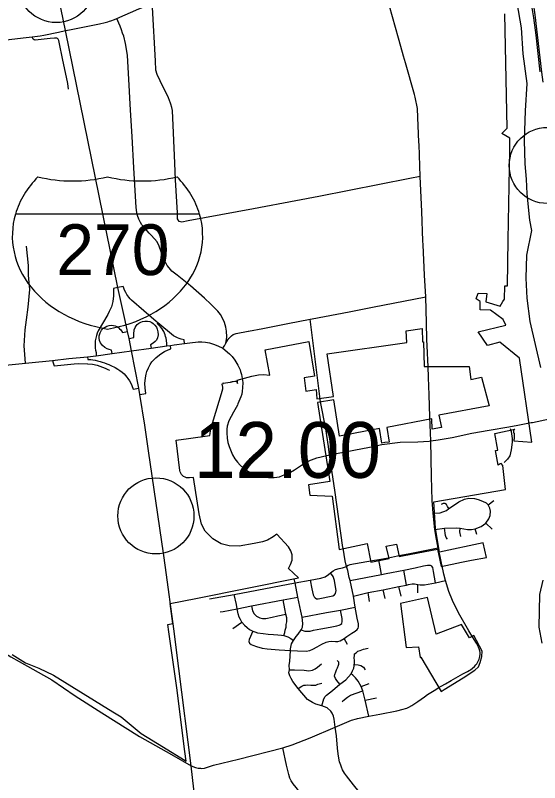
# Model space of a CAD drawing. Extents: x 1729596 to 1934326, y 644115 to 911751.
# Drawn here: x 1791519 to 1801847, y 732627 to 747751 of the extents above; entities that cross this region are included whole.
import ezdxf

# ---------------------------------------------------------------- set-up
doc = ezdxf.new("R2010")
doc.units = 0
for name, color, linetype in [('Default', 7, 'Continuous'), ('GM_X_City_Street', 7, 'Continuous'), ('GM_X_Corporation', 7, 'Continuous'), ('GM_X_County_Road', 7, 'Continuous'), ('GM_X_Interchange_Ramps', 7, 'Continuous'), ('GM_X_Interstate_Route', 7, 'Continuous'), ('GM_X_Interstate_Shield', 7, 'Continuous'), ('GM_X_Township', 7, 'Continuous'), ('GM_X_Township_Road', 7, 'Continuous'), ('GM_X_US_Route', 7, 'Continuous')]:
    doc.layers.add(name, color=color, linetype=linetype)

msp = doc.modelspace()

# ---------------------------------------------------------------- linework, layer by layer
at = {"layer": 'Default'}
for centre in [(1792324, 748359), (1801998, 744792), (1794288, 737885)]:
    msp.add_circle(centre, 750, dxfattribs=at)
at = {"layer": 'GM_X_City_Street'}
for points in [[(1793374, 747634), (1793400, 747642), (1793472, 747670), (1793516, 747689), (1793952, 747876), (1794204, 747978), (1794294, 748003), (1795543, 748220), (1796370, 748366), (1797663, 748592), (1798002, 748652), (1798502, 748740), (1798638, 748768)], [(1794568, 746042), (1794564, 746055), (1794527, 746142), (1794429, 746333), (1794311, 746584), (1794286, 746671), (1794283, 746857), (1794221, 747904), (1794204, 747978)], [(1792510, 747451), (1792586, 747466), (1793178, 747586), (1793286, 747608), (1793344, 747625), (1793374, 747634)], [(1795663, 741290), (1795678, 741361), (1795683, 741414), (1795679, 741527), (1795668, 741602), (1795639, 741699), (1795602, 741783), (1795561, 741853), (1795507, 741919), (1795370, 742058), (1795243, 742175), (1794967, 742417), (1794706, 742627), (1794600, 742710), (1794548, 742777), (1794511, 742823), (1794469, 742896), (1794397, 743073), (1794350, 743203), (1794310, 743288), (1794261, 743343), (1794192, 743419), (1794155, 743455), (1794083, 743543), (1794013, 743621), (1793984, 743671), (1793952, 743733), (1793927, 743805), (1793912, 743865), (1793901, 743964), (1793856, 744742), (1793822, 745363), (1793790, 745884), (1793756, 746495), (1793742, 746723), (1793729, 746966), (1793691, 747195), (1793654, 747341), (1793633, 747400), (1793607, 747468), (1793582, 747538), (1793558, 747598), (1793516, 747689)], [(1792082, 747361), (1792368, 747419), (1792510, 747451)], [(1788984, 747019), (1789748, 747100), (1791053, 747236), (1791674, 747305), (1791851, 747324), (1792005, 747346), (1792082, 747361)], [(1792564, 746295), (1792551, 746406), (1792450, 746901), (1792389, 747191), (1792375, 747252), (1792372, 747269), (1792364, 747280), (1792351, 747293), (1792338, 747298), (1792320, 747302), (1792289, 747303), (1792202, 747294), (1791910, 747261), (1791887, 747267), (1791867, 747281), (1791856, 747308), (1791851, 747324)], [(1799165, 746949), (1799082, 747255), (1799068, 747304)], [(1799549, 743305), (1799525, 743884), (1799496, 744577), (1799472, 745204), (1799470, 745250)], [(1799496, 744577), (1799289, 744537)], [(1791719, 740894), (1791693, 741238), (1791715, 741554), (1791737, 741750), (1791769, 742000), (1791802, 742349), (1791780, 742632), (1791780, 742818), (1791737, 743199)], [(1795616, 741203), (1795636, 741236), (1795663, 741290), (1795705, 741352), (1795726, 741382), (1795748, 741410), (1795761, 741423)], [(1792575, 740984), (1792943, 741023), (1793111, 741042), (1793423, 741084), (1793807, 741137), (1794194, 741191), (1794500, 741239), (1794577, 741246), (1794650, 741255), (1794852, 741283), (1795006, 741303), (1795067, 741309), (1795123, 741314), (1795192, 741315), (1795267, 741308), (1795345, 741293), (1795422, 741272), (1795505, 741238), (1795608, 741189), (1795616, 741203)], [(1795608, 741189), (1795735, 741080), (1795787, 741024), (1795844, 740955), (1795905, 740857), (1795947, 740763), (1795955, 740734)], [(1799686, 739836), (1799686, 739837), (1799668, 740268), (1799655, 740610), (1799648, 740830), (1799643, 740956), (1799637, 741097)], [(1785644, 740199), (1786132, 740262), (1786526, 740311), (1786898, 740356), (1787185, 740392), (1787465, 740426), (1788258, 740523), (1789260, 740650), (1790792, 740800), (1791719, 740894), (1791786, 740901)], [(1791786, 740901), (1792249, 740949), (1792575, 740984)], [(1792249, 740949), (1792266, 740900), (1792287, 740842), (1792680, 740880), (1792769, 740889), (1792938, 740884)], [(1792938, 740884), (1792945, 740884), (1793040, 740874), (1793130, 740856), (1793290, 740797), (1793344, 740773), (1793376, 740755)], [(1795955, 740734), (1795974, 740669), (1795997, 740511), (1795995, 740409), (1795989, 740343), (1795979, 740286), (1795963, 740232), (1795903, 740091), (1795892, 740070)], [(1797523, 740183), (1797520, 740200), (1797516, 740235)], [(1795892, 740070), (1795814, 739927), (1795724, 739761), (1795689, 739652), (1795682, 739594), (1795682, 739520), (1795691, 739416), (1795707, 739330), (1795733, 739250), (1795796, 739091), (1795843, 739007), (1795893, 738943), (1795951, 738888), (1796013, 738827), (1796101, 738765), (1796186, 738727), (1796328, 738676), (1796450, 738646), (1796505, 738641), (1796619, 738639), (1796722, 738657), (1796784, 738678), (1796916, 738736), (1796940, 738750)], [(1801677, 739723), (1801706, 739729), (1802039, 739796), (1802137, 739815), (1802139, 739816)], [(1801264, 739609), (1801286, 739547), (1801303, 739411), (1801309, 739337), (1801286, 739190), (1801258, 739072), (1801212, 739000), (1801146, 738935)], [(1796940, 738750), (1797017, 738793), (1797153, 738883), (1797265, 738949), (1797300, 738970), (1797458, 739032), (1797655, 739076), (1797706, 739086)], [(1799747, 737936), (1799887, 737946), (1800011, 737994), (1800061, 738029), (1800172, 738101), (1800255, 738162), (1800366, 738216), (1800452, 738233), (1800563, 738231), (1800636, 738210), (1800722, 738178), (1800792, 738141), (1800833, 738105)], [(1800833, 738105), (1800943, 738188)], [(1799783, 737618), (1799973, 737646), (1800212, 737649), (1800280, 737640), (1800426, 737618), (1800508, 737615), (1800577, 737632), (1800694, 737673), (1800787, 737744), (1800849, 737826), (1800875, 737895), (1800881, 737978), (1800866, 738039), (1800833, 738105)], [(1800061, 738029), (1800035, 738072), (1800009, 738108), (1799982, 738127), (1799949, 738128), (1799910, 738112)], [(1800787, 737744), (1800911, 737622)], [(1800031, 737424), (1800004, 737458), (1799991, 737499), (1799973, 737646)], [(1800295, 737478), (1800274, 737569), (1800280, 737640)], [(1800612, 737516), (1800577, 737632)], [(1798045, 736887), (1798016, 736998), (1797975, 737251)], [(1798557, 736998), (1798218, 736940), (1798110, 736918), (1798075, 736905), (1798045, 736887)], [(1798733, 736729), (1798709, 736844), (1798679, 737019)], [(1799073, 737095), (1799048, 737091), (1798867, 737055)], [(1797031, 736564), (1797328, 736616), (1797540, 736660), (1797624, 736681), (1797687, 736727), (1797724, 736760), (1797778, 736801), (1797827, 736830), (1797895, 736851), (1797962, 736862), (1798006, 736873), (1798045, 736887)], [(1798252, 735645), (1798270, 735675), (1798279, 735699), (1798282, 735732), (1798277, 735755), (1798254, 735869), (1798211, 736086), (1798177, 736306), (1798112, 736612), (1798095, 736673), (1798069, 736806), (1798045, 736887)], [(1798112, 736612), (1798733, 736729), (1798823, 736751), (1799170, 736818), (1799398, 736861), (1799557, 736899), (1799638, 736911), (1799690, 736917), (1799717, 736902)], [(1799227, 736523), (1799170, 736818)], [(1799795, 736566), (1799758, 736787), (1799748, 736827), (1799740, 736870), (1799717, 736902)], [(1800494, 735551), (1800455, 735618), (1800249, 735973), (1800132, 736217), (1800061, 736396), (1799991, 736610), (1799957, 736739), (1799918, 736926), (1799912, 736953)], [(1797328, 736616), (1797362, 736447), (1797383, 736332), (1797403, 736292), (1797425, 736269), (1797454, 736253), (1797487, 736252), (1797770, 736310), (1797803, 736329), (1797823, 736353), (1797836, 736414), (1797823, 736489), (1797803, 736611), (1797777, 736689), (1797724, 736760)], [(1795345, 736249), (1795832, 736336), (1797031, 736564)], [(1797820, 733723), (1797802, 733878), (1797787, 733940), (1797761, 733998), (1797737, 734036), (1797662, 734099), (1797556, 734140), (1797441, 734173), (1797373, 734207), (1797273, 734267), (1797093, 734482), (1796983, 734618), (1796950, 734682), (1796927, 734733), (1796909, 734795), (1796920, 734854), (1796916, 734942), (1796925, 735014), (1796936, 735234), (1796937, 735265), (1796962, 735366), (1796997, 735432), (1797048, 735506), (1797092, 735556), (1797150, 735638), (1797175, 735693), (1797181, 735767), (1797167, 735892), (1797142, 736010), (1797081, 736283), (1797031, 736564), (1797012, 736647)], [(1798177, 736306), (1798467, 736374), (1798762, 736430), (1799076, 736493), (1799227, 736523), (1799266, 736531), (1799333, 736545), (1799383, 736543), (1799445, 736533), (1799495, 736527), (1799576, 736529), (1799795, 736566), (1799991, 736610)], [(1799448, 736367), (1799445, 736414), (1799445, 736533)], [(1798495, 736200), (1798467, 736374)], [(1798801, 736256), (1798762, 736430)], [(1799121, 736304), (1799076, 736493)], [(1795614, 736004), (1795891, 736051), (1796170, 736110), (1796795, 736230), (1797081, 736283)], [(1795982, 735790), (1795952, 735840), (1795931, 735892), (1795908, 735957), (1795891, 736051), (1795873, 736137), (1795832, 736336)], [(1796805, 735529), (1796825, 735586), (1796837, 735635), (1796851, 735693), (1796857, 735743), (1796868, 735800), (1796865, 735873), (1796850, 735945), (1796828, 736051), (1796795, 736230)], [(1796170, 736110), (1796190, 736016), (1796221, 735958), (1796269, 735911), (1796337, 735874), (1796386, 735863), (1796454, 735866), (1796578, 735889), (1796688, 735914), (1796850, 735945)], [(1797167, 735892), (1797648, 735978), (1797926, 736030), (1798211, 736086)], [(1795553, 735993), (1795614, 736004)], [(1797150, 735638), (1797224, 735613), (1797267, 735610), (1797326, 735616), (1797394, 735631), (1797537, 735656), (1797719, 735690), (1797852, 735718), (1797898, 735733), (1797926, 735743), (1797948, 735764), (1797957, 735804), (1797960, 735863), (1797926, 736030)], [(1790451, 735756), (1790572, 735640), (1791432, 735108), (1791596, 735016)], [(1795802, 735665), (1795982, 735790)], [(1795982, 735790), (1796033, 735729), (1796084, 735688), (1796132, 735648), (1796195, 735615), (1796239, 735597), (1796291, 735582), (1796398, 735566), (1796497, 735556), (1796607, 735548), (1796691, 735544), (1796762, 735536), (1796805, 735529), (1796884, 735500), (1796944, 735467), (1796997, 735432)], [(1796195, 735615), (1796122, 735450), (1796117, 735412), (1796132, 735374), (1796162, 735353), (1796198, 735336), (1796271, 735308), (1796380, 735275), (1796482, 735262), (1796715, 735247), (1796936, 735234), (1797079, 735226), (1797249, 735216), (1797323, 735229), (1797376, 735256), (1797465, 735305), (1797558, 735355), (1797640, 735396), (1797695, 735411), (1797747, 735414), (1797825, 735407), (1797873, 735407), (1797917, 735422), (1797995, 735467), (1798050, 735508), (1798150, 735571), (1798216, 735615), (1798252, 735645)], [(1798064, 735353), (1797995, 735467)], [(1797556, 734140), (1797598, 734279), (1797622, 734323), (1797646, 734352), (1797764, 734443), (1797911, 734567), (1798027, 734653), (1798132, 734771), (1798163, 734833), (1798188, 734885), (1798196, 734929), (1798196, 734955), (1798197, 734975), (1798198, 735031), (1798196, 735091), (1798201, 735125), (1798201, 735166)], [(1798201, 735166), (1798234, 735188), (1798264, 735218), (1798310, 735234), (1798376, 735257), (1798468, 735276)], [(1791596, 735016), (1792240, 734652), (1792700, 734340), (1793224, 734005), (1793962, 733534), (1794593, 733184), (1794983, 732956), (1795071, 732926), (1795122, 732913), (1795164, 732910)], [(1797911, 734567), (1797849, 734644), (1797824, 734678), (1797806, 734727), (1797811, 734759), (1797832, 734811), (1797848, 734853), (1797867, 734893), (1797884, 734941), (1797890, 734963), (1797890, 734999), (1797861, 735034)], [(1796920, 734854), (1797020, 734853), (1797210, 734846), (1797298, 734833), (1797372, 734846), (1797423, 734873), (1797471, 734901), (1797551, 734969)], [(1798196, 734955), (1798272, 734949), (1798328, 734934), (1798374, 734904), (1798409, 734852)], [(1798483, 733938), (1798411, 734250), (1798362, 734434), (1798329, 734525), (1798273, 734625), (1798222, 734694), (1798164, 734743), (1798132, 734771)], [(1797093, 734482), (1797164, 734531), (1797201, 734549), (1797237, 734552), (1797275, 734556), (1797337, 734549), (1797393, 734550), (1797441, 734551), (1797478, 734567), (1797558, 734588)], [(1798329, 734525), (1798486, 734584)], [(1797960, 734224), (1798003, 734267), (1798061, 734313), (1798119, 734350), (1798362, 734434)], [(1798262, 733893), (1798483, 733938), (1798701, 733975), (1799035, 734046), (1799160, 734074), (1799202, 734087), (1799231, 734097), (1799268, 734116), (1799328, 734150), (1799447, 734228), (1799512, 734275), (1799581, 734322), (1799639, 734362), (1799771, 734446), (1799859, 734501), (1799906, 734528)], [(1798411, 734250), (1798634, 734300)], [(1797820, 733723), (1798141, 733860), (1798237, 733888), (1798262, 733893)], [(1795164, 732910), (1795182, 732909), (1795244, 732914), (1795424, 732970), (1795913, 733091), (1796785, 733312), (1796971, 733375), (1797324, 733510), (1797820, 733723)], [(1798935, 731665), (1798609, 732063), (1798293, 732448), (1798180, 732586), (1798086, 732702), (1798040, 732762), (1798005, 732814), (1797985, 732846), (1797966, 732881), (1797944, 732930), (1797929, 732971), (1797907, 733040), (1797889, 733110), (1797876, 733193), (1797862, 733309), (1797843, 733550), (1797820, 733723)], [(1797365, 732136), (1797191, 732352), (1797053, 732529), (1796991, 732603), (1796951, 732660), (1796927, 732713), (1796908, 732790), (1796860, 732969), (1796785, 733312)]]:
    msp.add_lwpolyline(points, dxfattribs=at)
at = {"layer": 'GM_X_Corporation'}
for points in [[(1801674, 748018), (1801725, 747703), (1801772, 747359), (1801849, 746636)], [(1791458, 735151), (1791718, 734992), (1791982, 734884), (1792270, 734745), (1793442, 734023), (1793602, 733927), (1793997, 733597), (1794437, 733326), (1794832, 733084), (1794885, 733054), (1794861, 733242), (1794699, 734497), (1794545, 735602), (1794525, 735745), (1794624, 735763), (1794570, 736161), (1795072, 736254), (1797098, 736664), (1796898, 736851), (1796940, 736926), (1796970, 737010), (1796975, 737119), (1796947, 737199), (1796900, 737273), (1796669, 737527), (1796601, 737474), (1796487, 737408), (1796389, 737373), (1796226, 737341), (1795929, 737286), (1795732, 737292), (1795571, 737335), (1795407, 737432), (1795257, 737587), (1795185, 737723), (1795137, 737924), (1795029, 738645), (1794951, 738634), (1794915, 738633), (1794889, 738637), (1794863, 738646), (1794833, 738663), (1794810, 738682), (1794791, 738704), (1794776, 738730), (1794767, 738751), (1794761, 738782), (1794687, 739379), (1794932, 739413), (1795353, 739472), (1795356, 739509), (1795364, 739564), (1795371, 739604), (1795380, 739643), (1795389, 739677), (1795400, 739714), (1795598, 740361), (1795600, 740370), (1795602, 740377), (1795603, 740384), (1795604, 740394), (1795605, 740401), (1795605, 740409), (1795604, 740415), (1795603, 740425), (1795596, 740483), (1795595, 740488), (1795593, 740491), (1795622, 740496), (1795614, 740501), (1795603, 740504), (1795756, 740523), (1795769, 740526), (1795782, 740529), (1795795, 740531), (1795811, 740534), (1795843, 740540), (1795853, 740541), (1795862, 740540), (1795869, 740537), (1795876, 740533), (1795883, 740527), (1795887, 740521), (1795889, 740516), (1795892, 740494), (1795895, 740520), (1795894, 740530), (1795892, 740542), (1795888, 740563), (1796176, 740637), (1796307, 740663), (1796408, 740671), (1796532, 740659), (1796442, 741158), (1797302, 741323), (1797412, 740638), (1797207, 740606), (1797242, 740342), (1797444, 740374), (1797459, 740191), (1797786, 740238), (1797664, 741078), (1799228, 741305), (1799220, 741530), (1799534, 741576), (1799542, 741316), (1799558, 741318), (1799575, 740830), (1800457, 740830), (1800493, 740571), (1800699, 740622), (1800850, 740057), (1799860, 739872), (1799911, 739627), (1799731, 739593), (1799723, 739796), (1798839, 739630), (1798886, 739338), (1798799, 739334), (1798737, 739318), (1798692, 739605), (1797903, 739457), (1797796, 740170), (1797469, 740123), (1797713, 738565), (1797296, 738495), (1797323, 738291), (1797759, 738271), (1797898, 737226), (1798449, 737341), (1798524, 736975), (1798882, 737045), (1798827, 737288), (1799026, 737330), (1799082, 737088), (1799179, 737105), (1799836, 737231), (1799906, 736887), (1800305, 736970), (1800508, 737011), (1800801, 737062), (1800735, 737351), (1799874, 737168), (1799795, 737644), (1799761, 738159), (1801173, 738406), (1801119, 738880), (1801089, 738921), (1801071, 738909), (1801032, 738885), (1800975, 739174), (1801024, 739183), (1800963, 739506), (1801356, 739592), (1801351, 739589), (1801346, 739585), (1801343, 739582), (1801339, 739577), (1801335, 739571), (1801333, 739567), (1801331, 739562), (1801330, 739557), (1801329, 739549), (1801329, 739546), (1801330, 739540), (1801331, 739535), (1801332, 739530), (1801335, 739524), (1801342, 739514), (1801343, 739495), (1801345, 739462), (1801344, 739422), (1801342, 739404), (1801341, 739386), (1801338, 739365), (1801694, 739338), (1801449, 740993), (1801066, 741306), (1800821, 741241), (1800636, 741516), (1801179, 741642), (1801130, 741758), (1800882, 741940), (1800674, 741946), (1800674, 742111), (1800596, 742166), (1800636, 742276), (1800810, 742267), (1800786, 742107), (1801071, 742020), (1801125, 742113), (1801155, 742156), (1801160, 742422), (1801214, 742421), (1801229, 743323), (1801259, 745100), (1801263, 745329), (1801105, 745419), (1801209, 745526), (1801161, 747779)]]:
    msp.add_lwpolyline(points, dxfattribs=at)
msp.add_lwpolyline([(1799215, 735290), (1799463, 735307), (1799493, 735096), (1799508, 735100), (1799905, 734427), (1799964, 734461), (1800338, 734694), (1800572, 734842), (1800640, 734911), (1800676, 734997), (1800706, 735114), (1800712, 735217), (1800549, 735530), (1800463, 735480), (1800309, 735744), (1799811, 735556), (1799640, 736275), (1799108, 736159)], close=True, dxfattribs=at)
at = {"layer": 'GM_X_County_Road'}
for points in [[(1799068, 747304), (1798831, 748151), (1798729, 748465), (1798714, 748516)], [(1799470, 745250), (1799463, 745414), (1799449, 745737), (1799441, 745913), (1799393, 746138), (1799379, 746190), (1799202, 746813), (1799165, 746949)], [(1799637, 741097), (1799627, 741366), (1799618, 741691), (1799603, 742203), (1799579, 742632), (1799552, 743225), (1799549, 743305)], [(1797364, 741767), (1798098, 741907), (1798557, 741999), (1799603, 742203)], [(1796113, 741527), (1796394, 741580), (1796886, 741676), (1797329, 741761), (1797364, 741767)], [(1797516, 740235), (1797329, 741761)], [(1795761, 741423), (1795775, 741437), (1795813, 741458), (1795866, 741479), (1796106, 741525), (1796113, 741527)], [(1797975, 737251), (1797973, 737264), (1797810, 738392), (1797706, 739086), (1797689, 739251), (1797637, 739603), (1797532, 740130), (1797523, 740183)], [(1799703, 739362), (1799686, 739836)], [(1801420, 739674), (1801677, 739723)], [(1799670, 739360), (1799703, 739362), (1799850, 739382), (1800126, 739432), (1800512, 739513), (1800852, 739578), (1801237, 739639), (1801420, 739674)], [(1797706, 739086), (1798496, 739242), (1798740, 739291), (1799100, 739335), (1799450, 739346), (1799670, 739360)], [(1799912, 736953), (1799878, 737120), (1799846, 737251), (1799802, 737499), (1799783, 737618), (1799747, 737936), (1799728, 738186), (1799717, 738661), (1799703, 739362)], [(1800456, 734839), (1800482, 734854), (1800522, 734882), (1800563, 734915), (1800593, 734947), (1800610, 734972), (1800624, 734993), (1800655, 735059), (1800669, 735113), (1800674, 735162), (1800674, 735194), (1800671, 735225), (1800658, 735266), (1800642, 735297), (1800600, 735374), (1800494, 735551)], [(1799906, 734528), (1799992, 734576), (1800104, 734642), (1800244, 734721), (1800336, 734772), (1800425, 734821), (1800456, 734839)]]:
    msp.add_lwpolyline(points, dxfattribs=at)
at = {"layer": 'GM_X_Interchange_Ramps'}
for points in [[(1794852, 741283), (1794845, 741357), (1794784, 741371), (1794746, 741383), (1794715, 741395), (1794686, 741408), (1794663, 741420), (1794636, 741436), (1794323, 741691), (1794295, 741714), (1793808, 742135), (1793780, 742165), (1793757, 742193), (1793735, 742223), (1793717, 742249), (1793693, 742290), (1793671, 742333), (1793654, 742374), (1793643, 742404), (1793541, 742384)], [(1793541, 742384), (1793451, 742366), (1793453, 742283), (1793452, 742216), (1793448, 742168), (1793438, 742109), (1793426, 742058), (1793410, 742006), (1793388, 741950), (1793370, 741911), (1793340, 741857), (1793152, 741532), (1793131, 741486), (1793115, 741441), (1793102, 741390), (1793093, 741336), (1793089, 741293), (1793089, 741240), (1793093, 741191), (1793100, 741151), (1793108, 741104), (1793111, 741042)], [(1793758, 741379), (1793852, 741398), (1793850, 741470), (1793861, 741553), (1793878, 741598), (1793899, 741631), (1793920, 741656), (1793952, 741683), (1793989, 741704), (1794026, 741718), (1794068, 741725), (1794120, 741724), (1794165, 741714), (1794205, 741695), (1794234, 741676), (1794270, 741642), (1794297, 741602), (1794313, 741564), (1794325, 741511), (1794334, 741451), (1794322, 741393), (1794300, 741349), (1794274, 741321), (1794237, 741287), (1794181, 741254), (1794194, 741191)], [(1794500, 741239), (1794501, 741285), (1794495, 741343), (1794487, 741387), (1794478, 741422), (1794469, 741452), (1794457, 741485), (1794443, 741517), (1794430, 741540), (1794413, 741569), (1794377, 741610), (1794313, 741679), (1794323, 741691)], [(1793423, 741084), (1793415, 741154), (1793369, 741163), (1793326, 741176), (1793281, 741207), (1793236, 741244), (1793198, 741295), (1793179, 741344), (1793172, 741388), (1793173, 741434), (1793188, 741491), (1793217, 741544), (1793252, 741583), (1793286, 741607), (1793323, 741625), (1793370, 741638), (1793415, 741642), (1793451, 741638), (1793486, 741629), (1793516, 741616), (1793549, 741596), (1793574, 741575), (1793595, 741552), (1793631, 741501), (1793727, 741520)], [(1793974, 740278), (1794087, 740299), (1794079, 740412), (1794073, 740493), (1794081, 740605), (1794095, 740677), (1794112, 740734), (1794141, 740805), (1794173, 740866), (1794207, 740919), (1794288, 741000), (1794328, 741036), (1794385, 741078), (1794457, 741124), (1794532, 741160), (1794583, 741179), (1794577, 741246)], [(1792943, 741023), (1792949, 740970), (1793003, 740965), (1793048, 740959), (1793091, 740952), (1793140, 740941), (1793193, 740928), (1793230, 740917), (1793277, 740902), (1793321, 740885), (1793360, 740869), (1793399, 740851), (1793487, 740807), (1793541, 740776), (1793575, 740753), (1793622, 740717), (1793660, 740682), (1793691, 740649), (1793715, 740621), (1793738, 740591), (1793767, 740547), (1793794, 740499), (1793814, 740456), (1793842, 740383), (1793952, 740404)]]:
    msp.add_lwpolyline(points, dxfattribs=at)
at = {"layer": 'GM_X_Interstate_Route'}
for points in [[(1793680, 741736), (1793541, 742384), (1792510, 747451), (1792028, 749783)], [(1794145, 739169), (1794072, 739672), (1793974, 740278), (1793952, 740404), (1793807, 741137), (1793758, 741379), (1793727, 741520), (1793680, 741736)], [(1794438, 737151), (1794145, 739169)], [(1794740, 734878), (1794642, 735660), (1794478, 736870), (1794438, 737151)], [(1795311, 729935), (1795293, 730422), (1795244, 730841), (1795239, 730931), (1795097, 731981), (1794983, 732956), (1794740, 734878)]]:
    msp.add_lwpolyline(points, dxfattribs=at)
at = {"layer": 'GM_X_Interstate_Shield'}
msp.add_line((1795148, 743834), (1791522, 743834), dxfattribs=at)
msp.add_line((1795148, 743834), (1791522, 743834), dxfattribs=at)
for centre, start_param, end_param in [((1793803, 743405), 2.47259, 2.911027), ((1792650, 746361), 4.415841, 5.008937), ((1794020, 746361), 4.415841, 5.008937), ((1792866, 743405), 0.230566, 0.669003), ((1793803, 743405), 2.911027, 4.511031), ((1792866, 743405), 4.913747, 6.513751)]:
    msp.add_ellipse(centre, major_axis=(2344, 0), ratio=0.8, start_param=start_param, end_param=end_param, dxfattribs=at)
at = {"layer": 'GM_X_Township'}
for points in [[(1801397, 747994), (1801480, 747505), (1801514, 746995), (1801596, 746410), (1801562, 745866), (1801541, 745281), (1801555, 744826), (1801583, 744523), (1801596, 744234), (1801645, 743711), (1801686, 743511), (1801590, 743022), (1801576, 742568), (1801596, 742175), (1801652, 741717), (1801865, 740808)], [(1801913, 736619), (1801845, 736336), (1801831, 735689), (1801893, 735379)]]:
    msp.add_lwpolyline(points, dxfattribs=at)
at = {"layer": 'GM_X_Township_Road'}
for points in [[(1794661, 744839), (1794633, 745438), (1794613, 745872), (1794601, 745937), (1794581, 745999), (1794568, 746042)], [(1799289, 744537), (1799289, 744537), (1797495, 744179), (1797042, 744094), (1796208, 743940), (1794921, 743699), (1794796, 743673), (1794744, 743685), (1794716, 743741), (1794710, 743860), (1794677, 744507), (1794661, 744839)], [(1799846, 737251), (1799288, 737135), (1799073, 737095)], [(1798867, 737055), (1798679, 737019), (1798557, 736998)]]:
    msp.add_lwpolyline(points, dxfattribs=at)
at = {"layer": 'GM_X_US_Route'}
msp.add_lwpolyline([(1799310, 752837), (1799411, 752430), (1799496, 752104), (1799553, 751925), (1799610, 751777), (1799777, 751362), (1799817, 751257), (1800024, 750830), (1800136, 750625), (1800414, 750263), (1801089, 749353), (1801317, 749032), (1801413, 748886), (1801539, 748677), (1801602, 748537), (1801653, 748378), (1801681, 748245), (1801719, 748000), (1801753, 747761), (1801801, 747366), (1801881, 746632), (1801908, 746436)], dxfattribs=at)

# ---------------------------------------------------------------- texts
at = {"layer": 'Default'}
msp.add_text('12.00', height=1100, dxfattribs=at).set_placement((1795038, 738635))
at = {"layer": 'GM_X_Interstate_Shield'}
msp.add_text('270', height=1000, dxfattribs=at).set_placement((1792325, 742631))

doc.saveas('drawing.dxf')
